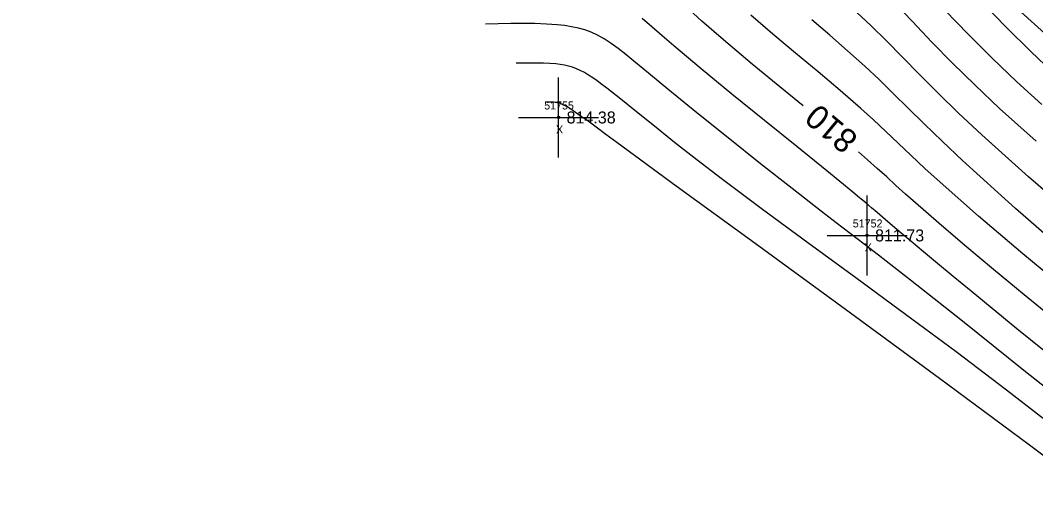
# Model space of a CAD drawing. Extents: x 1378535 to 1380697, y 997729 to 1000024.
# Drawn here: x 1379725.9 to 1379852.8, y 998645.4 to 998705.8 of the extents above; entities that cross this region are included whole.
import ezdxf

# ---------------------------------------------------------------- set-up
doc = ezdxf.new("R2010")
doc.units = 0
for name, color, linetype in [('RD_DTM_BkLn2', 7, 'Continuous'), ('RD_DTM_Major1', 7, 'Continuous'), ('RD_DTM_Major1_Lbl', 7, 'Continuous'), ('RD_DTM_Minor1', 7, 'Continuous'), ('RD_EX_Misc', 7, 'Continuous'), ('RD_EX_Misc_txCode', 7, 'Continuous'), ('RD_EX_TX_Misc_ELEV', 7, 'Continuous'), ('RD_SMD_Locator', 7, 'Continuous')]:
    doc.layers.add(name, color=color, linetype=linetype)

msp = doc.modelspace()

# ---------------------------------------------------------------- linework, layer by layer
at = {"layer": 'RD_DTM_BkLn2'}
msp.add_lwpolyline([(1379855.61, 998702.63), (1379815.75, 998738.67), (1379770.17, 998788.84), (1379745.98, 998819.46), (1379725.88, 998843.79)], dxfattribs=at)
at = {"layer": 'RD_DTM_Major1'}
for points in [[(1379823.69, 998695.14), (1379820.78, 998697.52), (1379817.34, 998700.35), (1379814.05, 998703.11), (1379811.06, 998705.72), (1379809.45, 998707.19), (1379807.98, 998708.55), (1379806.59, 998709.81), (1379805.25, 998710.93), (1379803.93, 998711.91), (1379802.59, 998712.72), (1379801.26, 998713.34), (1379799.88, 998713.81), (1379798.42, 998714.18), (1379796.88, 998714.45), (1379795.26, 998714.64), (1379793.54, 998714.79), (1379790.99, 998714.94), (1379788.26, 998715.04), (1379785.41, 998715.1), (1379782.45, 998715.13), (1379779.42, 998715.14), (1379776.36, 998715.14)], [(1379853.53, 998695.29), (1379850.4, 998698.14), (1379847.31, 998701.08), (1379844.32, 998704.07), (1379841.45, 998707.05)], [(1379855.4, 998668.14), (1379851.33, 998671.48), (1379847.48, 998674.67), (1379843.9, 998677.66), (1379840.64, 998680.45), (1379837.73, 998682.99), (1379836.49, 998684.1), (1379835.3, 998685.18), (1379834.14, 998686.24), (1379832.97, 998687.3), (1379831.75, 998688.38), (1379830.61, 998689.38)]]:
    msp.add_lwpolyline(points, dxfattribs=at)
at = {"layer": 'RD_DTM_Minor1'}
for points in [[(1379852.8, 998690.72), (1379848.25, 998694.79), (1379845.19, 998697.7), (1379842.37, 998700.48), (1379839.76, 998703.14), (1379837.35, 998705.65), (1379835.1, 998707.99)], [(1379853.95, 998700.19), (1379852.16, 998701.9), (1379849.11, 998704.94), (1379845.92, 998708.23)], [(1379858.5, 998680.55), (1379851.86, 998686.24), (1379846.01, 998691.49), (1379843.11, 998694.22), (1379840.54, 998696.74), (1379838.23, 998699.06), (1379836.1, 998701.22), (1379834.1, 998703.25), (1379832.15, 998705.16), (1379830.4, 998706.79)], [(1379859.72, 998655.36), (1379851.28, 998662.04), (1379843.6, 998668.18), (1379837.12, 998673.32), (1379835.03, 998674.96), (1379833.12, 998676.44), (1379831.32, 998677.82), (1379829.59, 998679.16), (1379827.84, 998680.5), (1379826.01, 998681.91), (1379822.34, 998684.77), (1379818.39, 998687.89), (1379814.35, 998691.11), (1379810.42, 998694.27), (1379806.79, 998697.21), (1379803.66, 998699.78), (1379802.54, 998700.71), (1379801.53, 998701.54), (1379800.59, 998702.28), (1379799.7, 998702.93), (1379798.85, 998703.49), (1379798.02, 998703.96), (1379797.23, 998704.32), (1379796.43, 998704.61), (1379795.61, 998704.85), (1379794.76, 998705.02), (1379793.88, 998705.16), (1379792.96, 998705.25), (1379791.61, 998705.35), (1379790.18, 998705.4), (1379788.69, 998705.41), (1379787.16, 998705.4), (1379785.59, 998705.38), (1379784.02, 998705.34)], [(1379857.22, 998661.75), (1379850.42, 998667.24), (1379844.68, 998671.94), (1379842.44, 998673.78), (1379840.48, 998675.41), (1379838.74, 998676.86), (1379837.16, 998678.19), (1379835.69, 998679.43), (1379834.28, 998680.64), (1379833.62, 998681.21), (1379832.95, 998681.78), (1379832.25, 998682.38), (1379831.52, 998682.99), (1379830.75, 998683.64), (1379829.93, 998684.33), (1379826.67, 998687), (1379822.9, 998690.04), (1379818.87, 998693.29), (1379814.8, 998696.58), (1379810.95, 998699.75), (1379807.55, 998702.62), (1379806.1, 998703.88), (1379804.79, 998705.02), (1379803.58, 998706.04)], [(1379857.19, 998671.62), (1379851.17, 998676.63), (1379845.61, 998681.35), (1379840.83, 998685.56), (1379838.92, 998687.31), (1379837.19, 998688.93), (1379835.58, 998690.45), (1379834.04, 998691.92), (1379832.5, 998693.36), (1379830.91, 998694.8), (1379828.33, 998697.05), (1379825.58, 998699.37), (1379822.74, 998701.73), (1379819.9, 998704.1), (1379817.16, 998706.47)], [(1379858.01, 998675.49), (1379850.23, 998682.28), (1379843.62, 998688.27), (1379841.06, 998690.69), (1379838.83, 998692.86), (1379836.82, 998694.85), (1379834.97, 998696.68), (1379833.2, 998698.42), (1379831.41, 998700.1), (1379829.26, 998702.02), (1379827.04, 998703.95), (1379824.77, 998705.89)], [(1379855.2, 998654.85), (1379849.12, 998659.59), (1379842.83, 998664.35), (1379836.51, 998669.04), (1379830.28, 998673.6), (1379824.27, 998677.99), (1379818.62, 998682.15), (1379813.45, 998686.03), (1379810.41, 998688.38), (1379807.64, 998690.56), (1379805.13, 998692.57), (1379802.88, 998694.38), (1379800.9, 998695.97), (1379799.19, 998697.32), (1379798.56, 998697.8), (1379797.97, 998698.24), (1379797.41, 998698.63), (1379796.88, 998698.98), (1379796.36, 998699.29), (1379795.85, 998699.55), (1379795.36, 998699.76), (1379794.87, 998699.94), (1379794.37, 998700.08), (1379793.87, 998700.2), (1379793.35, 998700.29), (1379792.81, 998700.36), (1379792.04, 998700.43), (1379791.24, 998700.47), (1379790.41, 998700.48), (1379789.56, 998700.48), (1379788.71, 998700.47), (1379787.84, 998700.45)], [(1379861.73, 998645.38), (1379852, 998652.71), (1379840.75, 998661.04), (1379828.99, 998669.66), (1379817.69, 998677.91), (1379807.84, 998685.09), (1379800.42, 998690.53), (1379799.03, 998691.56), (1379797.84, 998692.44), (1379796.83, 998693.19), (1379795.98, 998693.81), (1379795.27, 998694.31), (1379794.67, 998694.71), (1379794.45, 998694.85), (1379794.25, 998694.98), (1379794.06, 998695.09), (1379793.88, 998695.18), (1379793.71, 998695.26), (1379793.55, 998695.34), (1379793.4, 998695.39), (1379793.26, 998695.44), (1379793.12, 998695.48), (1379792.98, 998695.51), (1379792.85, 998695.53), (1379792.72, 998695.55), (1379792.54, 998695.57), (1379792.37, 998695.57), (1379792.19, 998695.57), (1379792.02, 998695.57), (1379791.84, 998695.56), (1379791.67, 998695.55)]]:
    msp.add_lwpolyline(points, dxfattribs=at)
at = {"layer": 'RD_EX_Misc'}
for p, q in [((1379793.14, 998688.67), (1379793.14, 998698.67)), ((1379788.14, 998693.67), (1379798.14, 998693.67)), ((1379831.69, 998673.92), (1379831.69, 998683.92)), ((1379826.69, 998678.92), (1379836.69, 998678.92))]:
    msp.add_line(p, q, dxfattribs=at)
at = {"layer": 'RD_SMD_Locator'}
for centre in [(1379793.14, 998693.67), (1379831.69, 998678.92)]:
    msp.add_circle(centre, 0.15, dxfattribs=at)

# ---------------------------------------------------------------- texts
at = {"layer": 'RD_DTM_Major1_Lbl'}
msp.add_text('810', height=3, rotation=140.1932, dxfattribs=at).set_placement((1379830.74, 998691.26))
at = {"layer": 'RD_EX_Misc_txCode'}
for s, p in [('51755', (1379791.34, 998694.67)), ('X', (1379792.82, 998691.67)), ('51752', (1379829.9, 998679.92)), ('X', (1379831.38, 998676.92))]:
    msp.add_text(s, height=1, dxfattribs=at).set_placement(p)
at = {"layer": 'RD_EX_TX_Misc_ELEV'}
for s, p in [('814.38', (1379794.14, 998692.92)), ('811.73', (1379832.69, 998678.17))]:
    msp.add_text(s, height=1.5, dxfattribs=at).set_placement(p)

doc.saveas('drawing.dxf')
